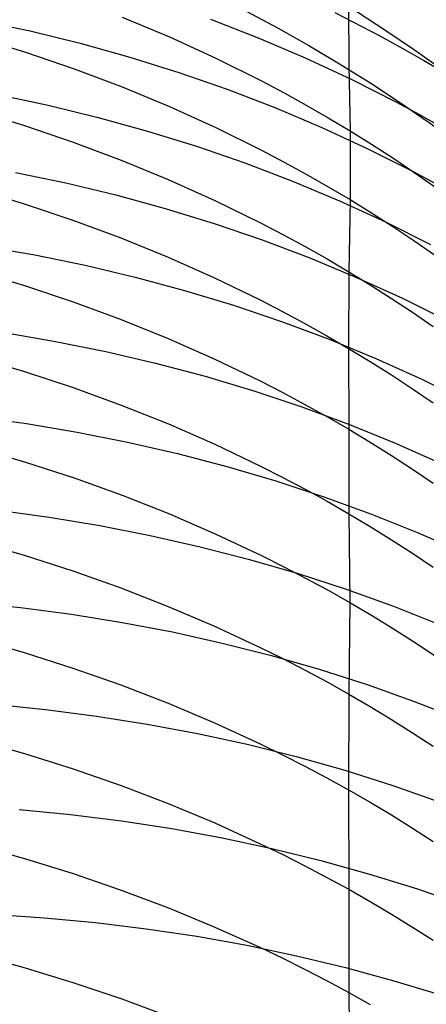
# Model space of a CAD drawing. Extents: x -383 to 1849, y -1185 to -529.
# Tile 612 of 656: x 417 to 421, y -929 to -920. Entities that reach past the tile are written whole.
import ezdxf

# ---------------------------------------------------------------- set-up
doc = ezdxf.new("R2010")
doc.units = 0
doc.layers.add('PREDEFINITO', color=7, linetype='CONTINUOUS')

msp = doc.modelspace()

# ---------------------------------------------------------------- linework, layer by layer
at = {"layer": 'PREDEFINITO'}
for p, q in [((420.2318, -919.4237, 603.3174), (420.233, -919.9971, 605.2271)), ((418.1011, -919.5444, 607.556), (418.5458, -919.7307, 607.4796)), ((420.1005, -919.502, 544.6927), (420.5269, -919.7211, 544.7806)), ((416.7562, -919.5731, 540.3177), (417.2324, -919.6747, 540.384)), ((418.9306, -919.5633, 542.5675), (419.38, -919.7376, 542.6499)), ((416.7275, -919.7309, 609.6728), (417.1914, -919.8741, 609.6086)), ((417.2324, -919.6747, 540.384), (417.7043, -919.7906, 540.4547)), ((418.5458, -919.7307, 607.4796), (418.9831, -919.931, 607.3982)), ((419.38, -919.7376, 542.6499), (419.8223, -919.9261, 542.7361)), ((420.5269, -919.7211, 544.7806), (420.7369, -919.836, 544.8259)), ((417.7043, -919.7906, 540.4547), (418.1714, -919.9207, 540.5298)), ((417.1914, -919.8741, 609.6086), (417.6494, -920.0312, 609.5391)), ((418.1714, -919.9207, 540.5298), (418.6329, -920.0651, 540.6092)), ((420.7369, -919.836, 544.8259), (420.9447, -919.9545, 544.872)), ((418.9831, -919.931, 607.3982), (419.4124, -920.1452, 607.3118)), ((419.8223, -919.9261, 542.7361), (420.257, -920.1289, 542.8263)), ((420.233, -919.9971, 605.2271), (420.2447, -920.6151, 607.1243)), ((420.9447, -919.9545, 544.872), (421.1502, -920.0766, 544.9191)), ((417.6494, -920.0312, 609.5391), (418.1011, -920.2021, 609.4643)), ((418.6329, -920.0651, 540.6092), (419.0885, -920.2237, 540.6929)), ((418.1011, -920.2021, 609.4643), (418.5458, -920.3869, 609.3843)), ((419.4124, -920.1452, 607.3118), (419.6238, -920.2575, 607.2668)), ((420.257, -920.1289, 542.8263), (420.6836, -920.3458, 542.9203)), ((416.9272, -920.2739, 538.4349), (417.4026, -920.3744, 538.5054)), ((419.0885, -920.2237, 540.6929), (419.5374, -920.3965, 540.7808)), ((419.6238, -920.2575, 607.2668), (419.8331, -920.3732, 607.2205)), ((417.4026, -920.3744, 538.5054), (417.8737, -920.4891, 538.5806)), ((418.5458, -920.3869, 609.3843), (418.9831, -920.5855, 609.2989)), ((419.8331, -920.3732, 607.2205), (420.0401, -920.4924, 607.173)), ((420.6836, -920.3458, 542.9203), (420.8936, -920.4596, 542.9688)), ((416.717, -920.4245, 611.5794), (417.1806, -920.5661, 611.5124)), ((419.5374, -920.3965, 540.7808), (419.9793, -920.5834, 540.8728)), ((420.8936, -920.4596, 542.9688), (421.1013, -920.5769, 543.0181)), ((417.1806, -920.5661, 611.5124), (417.6385, -920.7216, 611.4398)), ((417.8737, -920.4891, 538.5806), (418.3399, -920.6179, 538.6604)), ((420.0401, -920.4924, 607.173), (420.2447, -920.6151, 607.1243)), ((418.3399, -920.6179, 538.6604), (418.8006, -920.7609, 538.7448)), ((418.9831, -920.5855, 609.2989), (419.4124, -920.7979, 609.2084)), ((419.9793, -920.5834, 540.8728), (420.4136, -920.7845, 540.9691)), ((420.2447, -920.6151, 607.1243), (420.4469, -920.7411, 607.0743)), ((420.2447, -920.6151, 607.1243), (420.2447, -921.264, 609.0116)), ((417.6385, -920.7216, 611.4398), (418.0899, -920.8909, 611.3617)), ((420.4469, -920.7411, 607.0743), (420.6467, -920.8706, 607.0232)), ((418.8006, -920.7609, 538.7448), (419.2552, -920.918, 538.8336)), ((419.4124, -920.7979, 609.2084), (419.6239, -920.9093, 609.1611)), ((420.4136, -920.7845, 540.9691), (420.8396, -920.9998, 541.0694)), ((418.0899, -920.8909, 611.3617), (418.5345, -921.0739, 611.278)), ((419.2552, -920.918, 538.8336), (419.7034, -921.0892, 538.927)), ((419.6239, -920.9093, 609.1611), (419.8331, -921.0241, 609.1126)), ((420.6467, -920.8706, 607.0232), (420.844, -921.0035, 606.9709)), ((417.095, -921.008, 536.5634), (417.5697, -921.1069, 536.638)), ((419.8331, -921.0241, 609.1126), (420.0401, -921.1423, 609.0628)), ((420.8396, -920.9998, 541.0694), (421.0494, -921.1127, 541.1211)), ((420.844, -921.0035, 606.9709), (421.0388, -921.1396, 606.9174)), ((417.5697, -921.1069, 536.638), (418.04, -921.22, 536.7175)), ((418.5345, -921.0739, 611.278), (418.9717, -921.2707, 611.1887)), ((419.7034, -921.0892, 538.927), (420.1444, -921.2744, 539.0247)), ((416.7133, -921.1625, 613.4693), (417.1773, -921.3026, 613.3996)), ((418.04, -921.22, 536.7175), (418.5054, -921.3472, 536.8019)), ((420.0401, -921.1423, 609.0628), (420.2447, -921.264, 609.0116)), ((417.1773, -921.3026, 613.3996), (417.6354, -921.4565, 613.3241)), ((418.9717, -921.2707, 611.1887), (419.4009, -921.4812, 611.094)), ((420.1444, -921.2744, 539.0247), (420.5778, -921.4737, 539.1268)), ((420.2447, -921.264, 609.0116), (420.2332, -921.9432, 610.888)), ((420.2447, -921.264, 609.0116), (420.447, -921.389, 608.9592)), ((418.5054, -921.3472, 536.8019), (418.9654, -921.4884, 536.8911)), ((420.447, -921.389, 608.9592), (420.6467, -921.5175, 608.9055)), ((417.6354, -921.4565, 613.3241), (418.0873, -921.6242, 613.2426)), ((418.9654, -921.4884, 536.8911), (419.4193, -921.6437, 536.9851)), ((419.4009, -921.4812, 611.094), (419.6124, -921.5916, 611.0446)), ((420.5778, -921.4737, 539.1268), (421.003, -921.687, 539.2333)), ((419.6124, -921.5916, 611.0446), (419.8216, -921.7054, 610.9938)), ((420.6467, -921.5175, 608.9055), (420.844, -921.6492, 608.8506)), ((418.0873, -921.6242, 613.2426), (418.5322, -921.8055, 613.1554)), ((419.4193, -921.6437, 536.9851), (419.8668, -921.8131, 537.0838)), ((420.844, -921.6492, 608.8506), (421.0388, -921.7842, 608.7944)), ((416.8001, -921.7019, 534.6386), (417.2783, -921.7852, 534.712)), ((419.8216, -921.7054, 610.9938), (420.0286, -921.8226, 610.9416)), ((417.2783, -921.7852, 534.712), (417.7526, -921.8826, 534.7906)), ((418.5322, -921.8055, 613.1554), (418.9697, -922.0004, 613.0623)), ((419.8668, -921.8131, 537.0838), (420.3071, -921.9965, 537.1872)), ((420.0286, -921.8226, 610.9416), (420.2332, -921.9432, 610.888)), ((416.7165, -921.9347, 615.3458), (417.1801, -922.0737, 615.2732)), ((417.7526, -921.8826, 534.7906), (418.2225, -921.9939, 534.8744)), ((420.2332, -921.9432, 610.888), (420.2319, -922.667, 612.7483)), ((420.2332, -921.9432, 610.888), (420.4355, -922.0672, 610.8331)), ((418.2225, -921.9939, 534.8744), (418.6875, -922.1193, 534.9634)), ((418.9697, -922.0004, 613.0623), (419.3991, -922.209, 612.9634)), ((420.3071, -921.9965, 537.1872), (420.7398, -922.1938, 537.2953)), ((417.1801, -922.0737, 615.2732), (417.6379, -922.2264, 615.1945)), ((418.6875, -922.1193, 534.9634), (419.147, -922.2587, 535.0575)), ((420.4355, -922.0672, 610.8331), (420.6353, -922.1946, 610.7769)), ((417.6379, -922.2264, 615.1945), (418.0893, -922.3926, 615.1097)), ((419.3991, -922.209, 612.9634), (419.6107, -922.3184, 612.9118)), ((420.6353, -922.1946, 610.7769), (420.8326, -922.3252, 610.7194)), ((420.7398, -922.1938, 537.2953), (421.1643, -922.4051, 537.4079)), ((419.147, -922.2587, 535.0575), (419.6005, -922.412, 535.1565)), ((419.6107, -922.3184, 612.9118), (419.82, -922.4312, 612.8588)), ((420.8326, -922.3252, 610.7194), (421.0275, -922.4591, 610.6605)), ((418.0893, -922.3926, 615.1097), (418.5338, -922.5724, 615.0187)), ((419.6005, -922.412, 535.1565), (420.0474, -922.5793, 535.2606)), ((416.9937, -922.5174, 532.7991), (417.4716, -922.5992, 532.8763)), ((419.82, -922.4312, 612.8588), (420.0271, -922.5474, 612.8043)), ((417.4716, -922.5992, 532.8763), (417.9456, -922.695, 532.959)), ((418.5338, -922.5724, 615.0187), (418.9709, -922.7658, 614.9216)), ((420.0271, -922.5474, 612.8043), (420.2319, -922.667, 612.7483)), ((420.0474, -922.5793, 535.2606), (420.4873, -922.7605, 535.3695)), ((417.9456, -922.695, 532.959), (418.4152, -922.8047, 533.0472)), ((420.2319, -922.667, 612.7483), (420.4342, -922.79, 612.691)), ((420.2319, -922.667, 612.7483), (420.2322, -923.4268, 614.5942)), ((416.718, -922.7465, 617.2049), (417.1815, -922.8841, 617.1295)), ((418.9709, -922.7658, 614.9216), (419.4, -922.9726, 614.8185)), ((420.4342, -922.79, 612.691), (420.6341, -922.9163, 612.6322)), ((420.4873, -922.7605, 535.3695), (420.9194, -922.9556, 535.4834)), ((417.1815, -922.8841, 617.1295), (417.6393, -923.0352, 617.0478)), ((418.4152, -922.8047, 533.0472), (418.8799, -922.9283, 533.1407)), ((418.8799, -922.9283, 533.1407), (419.339, -923.0658, 533.2396)), ((419.4, -922.9726, 614.8185), (419.6114, -923.0811, 614.7647)), ((420.6341, -922.9163, 612.6322), (420.8315, -923.0459, 612.5721)), ((420.9194, -922.9556, 535.4834), (421.3434, -923.1646, 535.602)), ((417.6393, -923.0352, 617.0478), (418.0907, -923.1998, 616.9596)), ((419.339, -923.0658, 533.2396), (419.7921, -923.2171, 533.3437)), ((420.8315, -923.0459, 612.5721), (421.0264, -923.1787, 612.5105)), ((419.6114, -923.0811, 614.7647), (419.8206, -923.193, 614.7094)), ((418.0907, -923.1998, 616.9596), (418.5352, -923.3778, 616.8651)), ((419.7921, -923.2171, 533.3437), (420.2386, -923.3823, 533.4531)), ((419.8206, -923.193, 614.7094), (420.0276, -923.3082, 614.6525)), ((416.7171, -923.3083, 530.906), (417.1988, -923.3747, 530.9813)), ((420.0276, -923.3082, 614.6525), (420.2322, -923.4268, 614.5942)), ((417.1988, -923.3747, 530.9813), (417.6772, -923.4551, 531.0624)), ((418.5352, -923.3778, 616.8651), (418.9722, -923.5692, 616.7643)), ((420.2322, -923.4268, 614.5942), (420.4344, -923.5487, 614.5343)), ((420.2322, -923.4268, 614.5942), (420.2334, -924.2236, 616.4238)), ((420.2386, -923.3823, 533.4531), (420.678, -923.5613, 533.5676)), ((417.6772, -923.4551, 531.0624), (418.1516, -923.5492, 531.1493)), ((416.7267, -923.601, 619.0442), (417.1905, -923.7371, 618.9662)), ((418.1516, -923.5492, 531.1493), (418.6216, -923.6571, 531.2419)), ((418.9722, -923.5692, 616.7643), (419.4013, -923.7739, 616.6571)), ((420.4344, -923.5487, 614.5343), (420.6341, -923.6739, 614.473)), ((420.678, -923.5613, 533.5676), (421.1096, -923.7541, 533.6872)), ((418.6216, -923.6571, 531.2419), (419.0865, -923.7788, 531.34)), ((420.6341, -923.6739, 614.473), (420.8314, -923.8024, 614.4103)), ((417.1905, -923.7371, 618.9662), (417.6485, -923.8866, 618.8815)), ((419.0865, -923.7788, 531.34), (419.5459, -923.9142, 531.4437)), ((419.4013, -923.7739, 616.6571), (419.6127, -923.8813, 616.6011)), ((420.8314, -923.8024, 614.4103), (421.0262, -923.9341, 614.3461)), ((417.6485, -923.8866, 618.8815), (418.1002, -924.0493, 618.7902)), ((419.5459, -923.9142, 531.4437), (419.9992, -924.0634, 531.5529)), ((419.6127, -923.8813, 616.6011), (419.8219, -923.9921, 616.5436)), ((419.8219, -923.9921, 616.5436), (420.0288, -924.1062, 616.4845)), ((418.1002, -924.0493, 618.7902), (418.5449, -924.2253, 618.6923)), ((419.9992, -924.0634, 531.5529), (420.4458, -924.2263, 531.6675)), ((416.9326, -924.1914, 529.0987), (417.4135, -924.2566, 529.1776)), ((420.0288, -924.1062, 616.4845), (420.2334, -924.2236, 616.4238)), ((417.4135, -924.2566, 529.1776), (417.8911, -924.3355, 529.2625)), ((418.5449, -924.2253, 618.6923), (418.9821, -924.4146, 618.5877)), ((420.2334, -924.2236, 616.4238), (420.4355, -924.3443, 616.3615)), ((420.2334, -924.2236, 616.4238), (420.2436, -925.0615, 618.2348)), ((420.4458, -924.2263, 531.6675), (420.8851, -924.4028, 531.7875)), ((417.8911, -924.3355, 529.2625), (418.3646, -924.4282, 529.3533)), ((420.4355, -924.3443, 616.3615), (420.6353, -924.4683, 616.2978)), ((418.3646, -924.4282, 529.3533), (418.8337, -924.5345, 529.4502)), ((418.9821, -924.4146, 618.5877), (419.4114, -924.617, 618.4766)), ((420.6353, -924.4683, 616.2978), (420.8325, -924.5955, 616.2325)), ((420.8851, -924.4028, 531.7875), (421.3168, -924.593, 531.9128)), ((416.714, -924.4803, 620.8705), (417.178, -924.6145, 620.79)), ((418.8337, -924.5345, 529.4502), (419.2977, -924.6544, 529.5528)), ((417.178, -924.6145, 620.79), (417.6363, -924.762, 620.7026)), ((419.2977, -924.6544, 529.5528), (419.7562, -924.788, 529.6613)), ((419.4114, -924.617, 618.4766), (419.6228, -924.7232, 618.4186)), ((420.8325, -924.5955, 616.2325), (421.0273, -924.7258, 616.1657)), ((419.6228, -924.7232, 618.4186), (419.832, -924.8327, 618.359)), ((417.6363, -924.762, 620.7026), (418.0881, -924.9227, 620.6082)), ((419.7562, -924.788, 529.6613), (420.2085, -924.9352, 529.7755)), ((419.832, -924.8327, 618.359), (420.039, -924.9454, 618.2977)), ((418.0881, -924.9227, 620.6082), (418.5331, -925.0965, 620.507)), ((420.2085, -924.9352, 529.7755), (420.6542, -925.096, 529.8953)), ((420.039, -924.9454, 618.2977), (420.2436, -925.0615, 618.2348)), ((416.6614, -925.0568, 527.2304), (417.1444, -925.1066, 527.3062)), ((417.1444, -925.1066, 527.3062), (417.6245, -925.1701, 527.3884)), ((418.5331, -925.0965, 620.507), (418.9706, -925.2835, 620.3988)), ((420.2436, -925.0615, 618.2348), (420.2329, -925.9233, 620.0333)), ((420.2436, -925.0615, 618.2348), (420.4458, -925.1808, 618.1703)), ((420.6542, -925.096, 529.8953), (421.0926, -925.2704, 530.0208)), ((417.6245, -925.1701, 527.3884), (418.1012, -925.2472, 527.4768)), ((420.4458, -925.1808, 618.1703), (420.6455, -925.3033, 618.1042)), ((418.1012, -925.2472, 527.4768), (418.574, -925.338, 527.5716)), ((418.9706, -925.2835, 620.3988), (419.4001, -925.4837, 620.2838)), ((420.6455, -925.3033, 618.1042), (420.8428, -925.4291, 618.0365)), ((416.7129, -925.3994, 622.679), (417.177, -925.532, 622.5959)), ((418.574, -925.338, 527.5716), (419.0422, -925.4423, 527.6725)), ((419.0422, -925.4423, 527.6725), (419.5054, -925.5601, 527.7795)), ((419.4001, -925.4837, 620.2838), (419.6117, -925.5887, 620.2238)), ((420.8428, -925.4291, 618.0365), (421.0376, -925.5579, 617.9673)), ((417.177, -925.532, 622.5959), (417.6352, -925.6777, 622.5056)), ((419.5054, -925.5601, 527.7795), (419.9631, -925.6915, 527.8926)), ((417.6352, -925.6777, 622.5056), (418.087, -925.8365, 622.4081)), ((419.6117, -925.5887, 620.2238), (419.8211, -925.6969, 620.162)), ((419.8211, -925.6969, 620.162), (420.0282, -925.8085, 620.0985)), ((419.9631, -925.6915, 527.8926), (420.4146, -925.8365, 528.0117)), ((418.087, -925.8365, 622.4081), (418.532, -926.0083, 622.3034)), ((420.0282, -925.8085, 620.0985), (420.2329, -925.9233, 620.0333)), ((420.4146, -925.8365, 528.0117), (420.8594, -925.995, 528.1367)), ((420.2329, -925.9233, 620.0333), (420.2318, -926.8256, 621.8135)), ((420.2329, -925.9233, 620.0333), (420.4353, -926.0413, 619.9665)), ((416.895, -926.019, 525.4628), (417.378, -926.0676, 525.5419)), ((418.532, -926.0083, 622.3034), (418.9695, -926.1931, 622.1916)), ((420.4353, -926.0413, 619.9665), (420.6352, -926.1626, 619.8979)), ((420.8594, -925.995, 528.1367), (421.297, -926.1669, 528.2675)), ((417.378, -926.0676, 525.5419), (417.8582, -926.1296, 525.6277)), ((417.8582, -926.1296, 525.6277), (418.3349, -926.2051, 525.72)), ((418.3349, -926.2051, 525.72), (418.8076, -926.2941, 525.8187)), ((418.9695, -926.1931, 622.1916), (419.399, -926.391, 622.0726)), ((420.6352, -926.1626, 619.8979), (420.8326, -926.2871, 619.8277)), ((418.8076, -926.2941, 525.8187), (419.2757, -926.3965, 525.9239)), ((420.8326, -926.2871, 619.8277), (421.0275, -926.4146, 619.756)), ((416.7165, -926.3529, 624.4694), (417.1801, -926.484, 624.3835)), ((419.2757, -926.3965, 525.9239), (419.7387, -926.5123, 526.0354)), ((419.399, -926.391, 622.0726), (419.6106, -926.4948, 622.0105)), ((417.1801, -926.484, 624.3835), (417.6379, -926.6281, 624.2902)), ((419.6106, -926.4948, 622.0105), (419.8199, -926.6018, 621.9466)), ((419.7387, -926.5123, 526.0354), (420.1961, -926.6415, 526.1532)), ((419.8199, -926.6018, 621.9466), (420.027, -926.7121, 621.8809)), ((417.6379, -926.6281, 624.2902), (418.0893, -926.785, 624.1895)), ((420.1961, -926.6415, 526.1532), (420.6474, -926.7841, 526.2771)), ((418.0893, -926.785, 624.1895), (418.5339, -926.9549, 624.0813)), ((420.027, -926.7121, 621.8809), (420.2318, -926.8256, 621.8135)), ((420.6474, -926.7841, 526.2771), (421.0919, -926.9401, 526.4072)), ((420.2318, -926.8256, 621.8135), (420.4341, -926.9423, 621.7443)), ((420.2318, -926.8256, 621.8135), (420.2324, -927.7629, 623.5751)), ((418.5339, -926.9549, 624.0813), (418.971, -927.1377, 623.9658)), ((420.4341, -926.9423, 621.7443), (420.634, -927.0622, 621.6734)), ((417.13, -927.01, 523.7114), (417.6127, -927.057, 523.7937)), ((417.6127, -927.057, 523.7937), (418.0925, -927.1173, 523.8828)), ((420.634, -927.0622, 621.6734), (420.8315, -927.1853, 621.6007)), ((418.0925, -927.1173, 523.8828), (418.5687, -927.191, 523.9787)), ((418.971, -927.1377, 623.9658), (419.4002, -927.3333, 623.8429)), ((418.5687, -927.191, 523.9787), (419.0409, -927.278, 524.0813)), ((420.8315, -927.1853, 621.6007), (421.0264, -927.3114, 621.5264)), ((416.7176, -927.3432, 626.2386), (417.1812, -927.4727, 626.1502)), ((419.0409, -927.278, 524.0813), (419.5086, -927.3783, 524.1906)), ((419.4002, -927.3333, 623.8429), (419.6116, -927.4359, 623.7787)), ((419.5086, -927.3783, 524.1906), (419.9711, -927.4919, 524.3064)), ((419.6116, -927.4359, 623.7787), (419.8208, -927.5417, 623.7126)), ((417.1812, -927.4727, 626.1502), (417.639, -927.6149, 626.054)), ((419.9711, -927.4919, 524.3064), (420.428, -927.6188, 524.4288)), ((417.639, -927.6149, 626.054), (418.0904, -927.7698, 625.9502)), ((419.8208, -927.5417, 623.7126), (420.0278, -927.6507, 623.6448)), ((420.428, -927.6188, 524.4288), (420.8787, -927.7589, 524.5575)), ((420.0278, -927.6507, 623.6448), (420.2324, -927.7629, 623.5751)), ((418.0904, -927.7698, 625.9502), (418.535, -927.9375, 625.8387)), ((420.2324, -927.7629, 623.5751), (420.4346, -927.8783, 623.5035)), ((420.2324, -927.7629, 623.5751), (420.2336, -928.7354, 625.3165)), ((420.8787, -927.7589, 524.5575), (421.3226, -927.9123, 524.6926)), ((420.4346, -927.8783, 623.5035), (420.6344, -927.9968, 623.4302)), ((418.535, -927.9375, 625.8387), (418.9722, -928.118, 625.7195)), ((420.6344, -927.9968, 623.4302), (420.8318, -928.1184, 623.3551)), ((416.882, -927.9984, 521.8986), (417.3663, -928.0303, 521.9766)), ((417.3663, -928.0303, 521.9766), (417.8482, -928.0755, 522.0618)), ((417.8482, -928.0755, 522.0618), (418.3271, -928.1339, 522.1541)), ((418.3271, -928.1339, 522.1541), (418.8026, -928.2055, 522.2534)), ((418.9722, -928.118, 625.7195), (419.4014, -928.3111, 625.5928)), ((420.8318, -928.1184, 623.3551), (421.0266, -928.2431, 623.2783)), ((418.8026, -928.2055, 522.2534), (419.274, -928.2903, 522.3598)), ((419.274, -928.2903, 522.3598), (419.7408, -928.3884, 522.4729)), ((419.4014, -928.3111, 625.5928), (419.6128, -928.4124, 625.5265)), ((416.7227, -928.3748, 627.9852), (417.187, -928.5024, 627.8943)), ((419.6128, -928.4124, 625.5265), (419.822, -928.5169, 625.4584)), ((419.7408, -928.3884, 522.4729), (420.2025, -928.4996, 522.593)), ((417.187, -928.5024, 627.8943), (417.6455, -928.6427, 627.7954)), ((419.822, -928.5169, 625.4584), (420.029, -928.6246, 625.3884)), ((420.2025, -928.4996, 522.593), (420.6585, -928.6239, 522.7197)), ((417.6455, -928.6427, 627.7954), (418.0976, -928.7955, 627.6886)), ((420.029, -928.6246, 625.3884), (420.2336, -928.7354, 625.3165)), ((420.6585, -928.6239, 522.7197), (421.1083, -928.7614, 522.8531)), ((420.2336, -928.7354, 625.3165), (420.4358, -928.8493, 625.2427)), ((420.2336, -928.7354, 625.3165), (420.2428, -929.7479, 627.0363)), ((418.0976, -928.7955, 627.6886), (418.5427, -928.9609, 627.5739))]:
    msp.add_line(p, q, dxfattribs=at)
at = {"layer": 'PREDEFINITO', "extrusion": (0.001264, -0.042708, -0.999087)}
msp.add_arc((384.452, 963.5224, -527.7708), 14.9974, 125.19531, 297.29973, dxfattribs=at)
at = {"layer": 'PREDEFINITO', "extrusion": (0.015277, -0.101694, -0.994698)}
msp.add_arc((269.6723, 1032.5175, -459.5051), 14.997, 132.05505, 314.63656, dxfattribs=at)
at = {"layer": 'PREDEFINITO', "extrusion": (-0.016803, 0.114563, -0.993274)}
msp.add_arc((-272.9784, -904.2278, -691.7372), 14.9417, 95.84327, 275.27872, dxfattribs=at)
at = {"layer": 'PREDEFINITO', "extrusion": (-0.016824, 0.171811, -0.984986)}
msp.add_arc((-319.5468, -848.6333, -745.3284), 14.9608, 82.65115, 280.09999, dxfattribs=at)
at = {"layer": 'PREDEFINITO', "extrusion": (-0.016915, 0.074595, -0.99707)}
msp.add_arc((-196.6236, -949.004, -653.3622), 14.9382, 107.32431, 274.63425, dxfattribs=at)
at = {"layer": 'PREDEFINITO', "extrusion": (-0.016833, 0.307513, -0.951395)}
msp.add_arc((-360.4746, -721.5646, -863.8014), 14.979, 55.83898, 295.27303, dxfattribs=at)
at = {"layer": 'PREDEFINITO', "extrusion": (-0.016807, 0.326121, -0.945179)}
msp.add_arc((-363.4913, -703.3477, -879.1413), 14.9744, 51.68409, 297.64988, dxfattribs=at)

doc.saveas('drawing.dxf')
